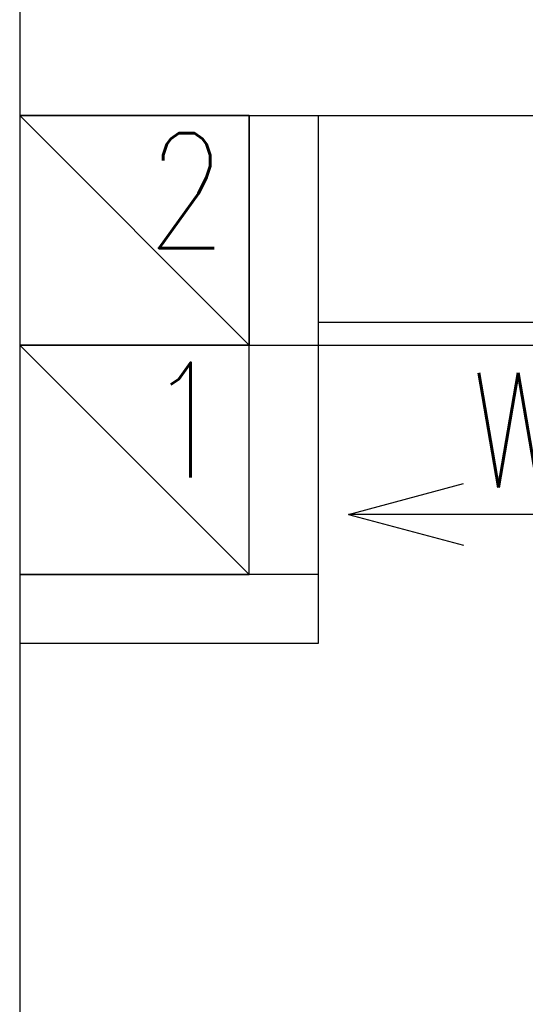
# Model space of a CAD drawing. Header units: millimetres. Extents: x 42924 to 92944, y -369470 to -179866.
# Tile 428 of 512: x 74444 to 74488, y -181803 to -181717. Entities that reach past the tile are written whole.
import ezdxf

# ---------------------------------------------------------------- set-up
doc = ezdxf.new("R2010")
doc.units = ezdxf.units.MM
for name, color, linetype in [('!! 0_ Istn-sciany', 8, 'Continuous'), ('!! 0_ Istn-widok', 8, 'Continuous'), ('!! 0_Istn-went', 8, 'Continuous'), ('!! 2 ZABUDOWA GK-MDF', 8, 'Continuous')]:
    doc.layers.add(name, color=color, linetype=linetype)
doc.styles.add('ARCHETYP', font='romans.shx', dxfattribs={"height": 15})

msp = doc.modelspace()

# ---------------------------------------------------------------- linework, layer by layer
at = {"layer": '!! 0_ Istn-sciany'}
for points in [[(74444.42327, -181725.84797), (74464.42327, -181725.84797)], [(74444.42327, -181725.84797), (74444.42327, -181765.84797)], [(74464.42327, -181725.84797), (74464.42327, -181745.84797)], [(74470.42327, -181725.84797), (74554.42327, -181725.84797)], [(74470.42327, -181725.84797), (74470.42327, -181745.84797)], [(74464.42327, -181745.84797), (74470.42327, -181745.84797)], [(74470.42327, -181765.84797), (74444.42327, -181765.84797)], [(74470.42327, -181765.84797), (74470.42327, -181771.84797)], [(74444.42327, -181771.84797), (74444.42327, -181887.84797)], [(74470.42327, -181771.84797), (74444.42327, -181771.84797)]]:
    msp.add_lwpolyline(points, dxfattribs=at)
at = {"layer": '!! 0_ Istn-widok'}
for points in [[(74444.42327, -181713.84797), (74444.42327, -181725.84797)], [(74464.42327, -181725.84797), (74470.42327, -181725.84797)], [(74444.42327, -181765.84797), (74444.42327, -181771.84797)]]:
    msp.add_lwpolyline(points, dxfattribs=at)
at = {"layer": '!! 0_Istn-went'}
for points in [[(74444.42327, -181745.84797), (74464.42327, -181745.84797), (74464.42327, -181725.84797), (74444.42327, -181725.84797)], [(74444.42327, -181765.84797), (74464.42327, -181765.84797), (74464.42327, -181745.84797), (74444.42327, -181745.84797)]]:
    msp.add_lwpolyline(points, close=True, dxfattribs=at)
for points in [[(74444.42327, -181725.84797), (74464.42327, -181745.84797)], [(74444.42327, -181745.84797), (74464.42327, -181765.84797)], [(74470.42327, -181745.84797), (74470.42327, -181765.84797)], [(74473.08355, -181760.60509), (74483.08355, -181757.92559)], [(74513.13008, -181760.60509), (74473.08355, -181760.60509)], [(74473.08355, -181760.60509), (74483.08355, -181763.28458)]]:
    msp.add_lwpolyline(points, dxfattribs=at)
at = {"layer": '!! 2 ZABUDOWA GK-MDF'}
for points in [[(74470.42327, -181743.84797), (74554.42327, -181743.84797)], [(74470.42327, -181745.84797), (74554.42327, -181745.84797)]]:
    msp.add_lwpolyline(points, dxfattribs=at)

# ---------------------------------------------------------------- texts
at = {"layer": '!! 0_Istn-went', "style": 'ARCHETYP', "width": 0.8}
for s, rotation, p in [('2', 0, (74455.54384, -181737.38764)), ('1', 0, (74455.54384, -181757.38764)), ('Went', 360, (74483.7533, -181758.27486))]:
    msp.add_text(s, height=10, rotation=rotation, dxfattribs=at).set_placement(p)

doc.saveas('drawing.dxf')
